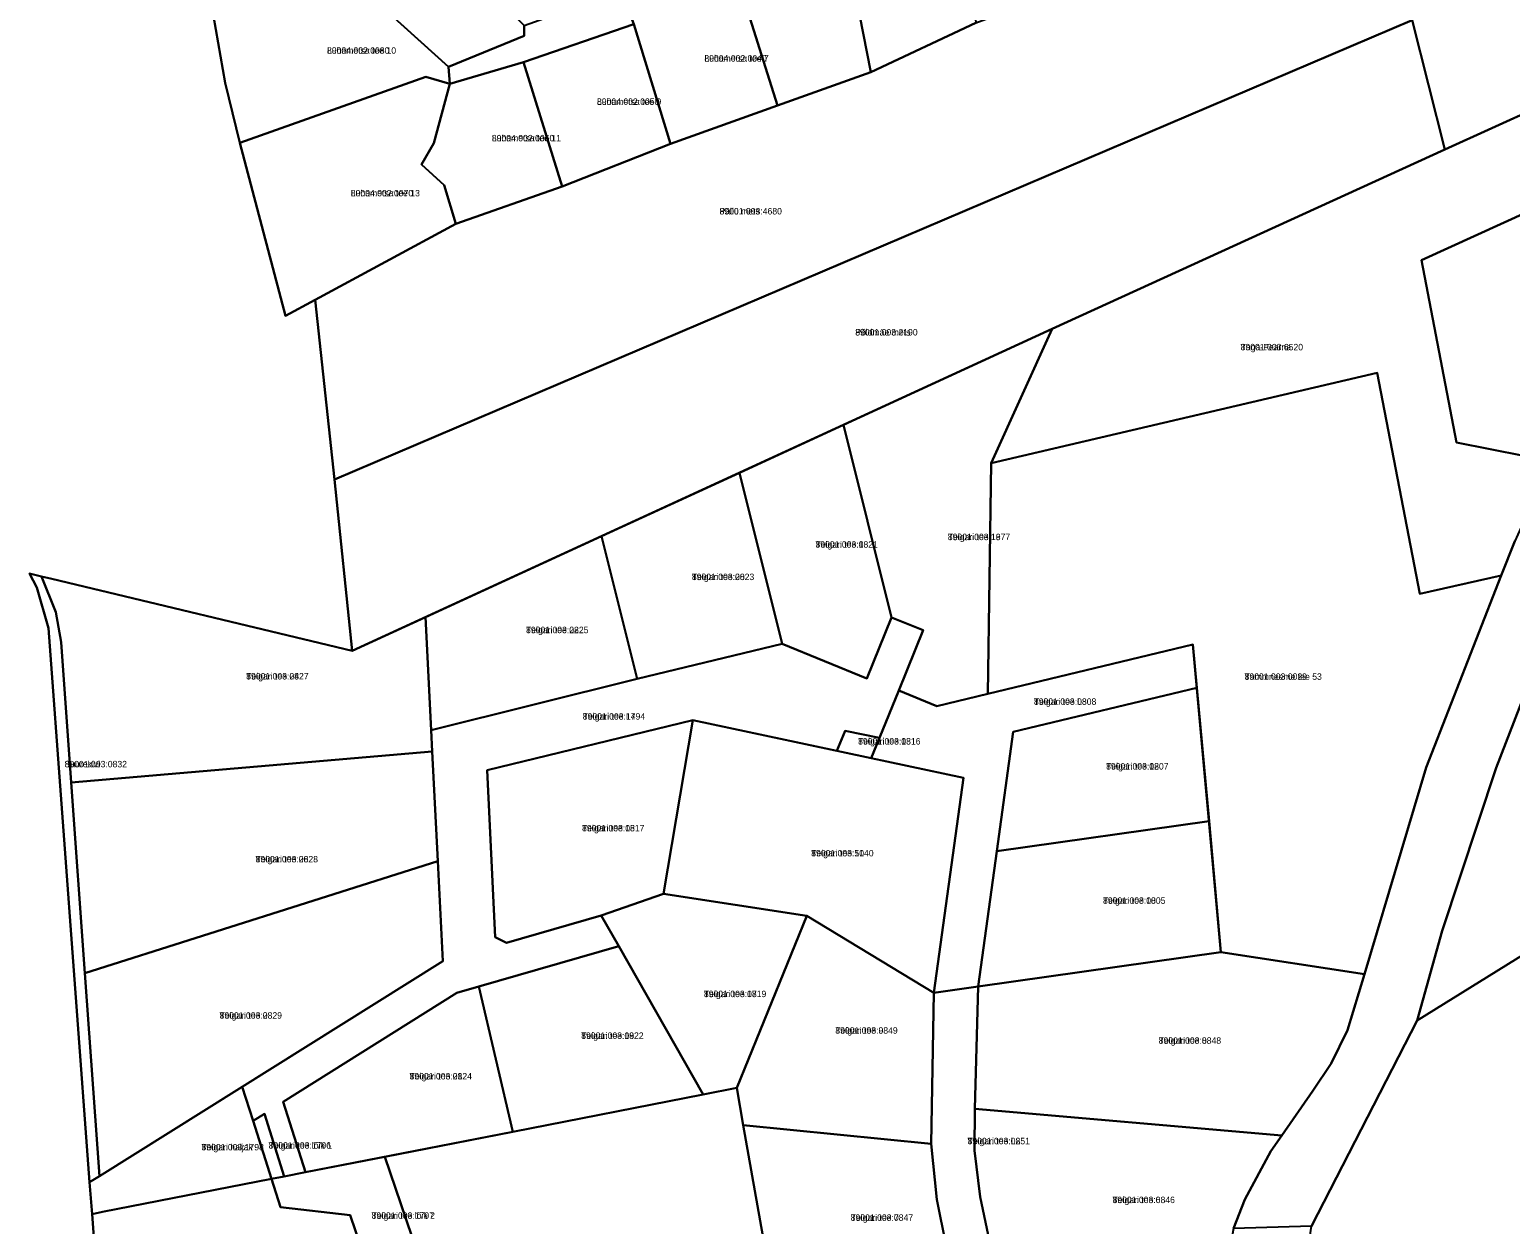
# Model space of a CAD drawing. Extents: x 526849 to 562296, y 6591741 to 6618546.
# Drawn here: x 550018.4 to 550362.6, y 6600097 to 6600374.7 of the extents above; entities that cross this region are included whole.
import ezdxf

# ---------------------------------------------------------------- set-up
doc = ezdxf.new("R2010")
doc.units = 0
for name, color, linetype in [('L_AADRESS', 7, 'Continuous'), ('PIIR', 7, 'Continuous'), ('TUNNUS', 7, 'Continuous')]:
    doc.layers.add(name, color=color, linetype=linetype)

msp = doc.modelspace()

# ---------------------------------------------------------------- linework, layer by layer
at = {"layer": 'PIIR'}
for points in [[(550249.26, 6600425.76), (550265.94, 6600425), (550255, 6600419.5), (550235.44, 6600407.7), (550207.9, 6600395.6), (550183, 6600386.28), (550158.2, 6600377.51), (550158.85, 6600375.92), (550133.21, 6600367.07), (550116.05, 6600362.05), (550115.75, 6600365.97), (550133.31, 6600373.21), (550133.35, 6600375.57), (550153.45, 6600382.81), (550182.4, 6600393.61), (550211.07, 6600404.26), (550242.97, 6600417.6)], [(550339.75, 6600376.84), (550332.93, 6600380.4), (550319.23, 6600414.2), (550332.28, 6600408.14), (550340.91, 6600403.13), (550357.2, 6600391.18), (550371.39, 6600377.66), (550407.54, 6600328.21), (550407.35, 6600320.73), (550398.57, 6600304), (550397.5, 6600305.92), (550369.19, 6600356.67), (550347.32, 6600346.75)], [(550207.9, 6600395.6), (550235.44, 6600407.7), (550238.32, 6600376.21), (550213.89, 6600364.73)], [(550081.8, 6600388.68), (550081.1, 6600389.75), (550077.8, 6600388.85), (550061.18, 6600377.78), (550063.87, 6600400.52), (550076.6, 6600399.52), (550081.45, 6600396.3), (550107.1, 6600401.75), (550133.35, 6600375.57), (550133.31, 6600373.21), (550115.75, 6600365.97), (550092.01, 6600387.57)], [(550183, 6600386.28), (550207.9, 6600395.6), (550213.89, 6600364.73), (550192.26, 6600357.01)], [(550332.93, 6600380.4), (550339.75, 6600376.84), (550089.28, 6600270.08), (550084.78, 6600311.87), (550117.45, 6600329.52), (550142.15, 6600338.17), (550167.33, 6600348.08), (550192.26, 6600357.01), (550213.89, 6600364.73), (550238.32, 6600376.21), (550262.6, 6600385.14), (550289.98, 6600393.31)], [(550063.88, 6600362.28), (550061.18, 6600377.78), (550077.8, 6600388.85), (550081.1, 6600389.75), (550081.8, 6600388.68), (550092.01, 6600387.57), (550115.75, 6600365.97), (550116.05, 6600362.05), (550110.48, 6600363.64), (550067.27, 6600348.36)], [(550158.85, 6600375.92), (550158.2, 6600377.51), (550183, 6600386.28), (550192.26, 6600357.01), (550167.33, 6600348.08)], [(550089.28, 6600270.08), (550339.75, 6600376.84), (550347.32, 6600346.75), (550256.06, 6600305.08), (550093.37, 6600230.28)], [(550133.21, 6600367.07), (550158.85, 6600375.92), (550167.33, 6600348.08), (550142.15, 6600338.17)], [(550114.78, 6600338.46), (550109.52, 6600343.3), (550112.35, 6600348.22), (550116.05, 6600362.05), (550133.21, 6600367.07), (550142.15, 6600338.17), (550117.45, 6600329.52)], [(550077.88, 6600308.14), (550067.27, 6600348.36), (550110.48, 6600363.64), (550116.05, 6600362.05), (550112.35, 6600348.22), (550109.52, 6600343.3), (550114.78, 6600338.46), (550117.45, 6600329.52), (550084.78, 6600311.87)], [(550256.06, 6600305.08), (550347.32, 6600346.75), (550369.19, 6600356.67), (550379.48, 6600338.22), (550341.87, 6600321.05), (550350.04, 6600278.7), (550373.54, 6600274.02), (550367.76, 6600265.07), (550363.56, 6600255.75), (550360.43, 6600247.81), (550341.5, 6600243.55), (550331.56, 6600294.86), (550241.92, 6600273.87)], [(550341.87, 6600321.05), (550379.48, 6600338.22), (550397.5, 6600305.92), (550392.58, 6600297.91), (550387.4, 6600290.9), (550380.63, 6600282.9), (550373.54, 6600274.02), (550350.04, 6600278.7)], [(550207.54, 6600282.77), (550256.06, 6600305.08), (550241.92, 6600273.87), (550241.13, 6600220.3), (550229.22, 6600217.44), (550220.39, 6600221.04), (550226.11, 6600235.07), (550218.75, 6600238.04)], [(550331.56, 6600294.86), (550341.5, 6600243.55), (550360.43, 6600247.81), (550342.99, 6600203.12), (550328.61, 6600155.09), (550295.29, 6600160.27), (550288.75, 6600231.72), (550241.13, 6600220.3), (550241.92, 6600273.87)], [(550346.73, 6600165.18), (550359.28, 6600203.09), (550377.38, 6600249.91), (550381, 6600257.95), (550385.31, 6600264.77), (550399.16, 6600281.58), (550405.98, 6600291.04), (550425.02, 6600257.79), (550450.69, 6600212.44), (550340.86, 6600144.37)], [(550207.54, 6600282.77), (550218.75, 6600238.04), (550213.01, 6600223.8), (550193.3, 6600231.9), (550183.36, 6600271.66)], [(550183.36, 6600271.66), (550193.3, 6600231.9), (550159.64, 6600223.79), (550151.34, 6600256.93)], [(550151.34, 6600256.93), (550159.64, 6600223.79), (550111.73, 6600211.8), (550110.4, 6600238.11)], [(550018.41, 6600248.21), (550021.16, 6600247.55), (550024.5, 6600239.28), (550025.73, 6600232.3), (550028.1, 6600199.67), (550031.27, 6600155.36), (550034.67, 6600108.2), (550032.36, 6600106.76), (550022.81, 6600235.54), (550020.06, 6600244.96)], [(550021.16, 6600247.55), (550023.54, 6600246.98), (550093.37, 6600230.28), (550110.4, 6600238.11), (550111.73, 6600211.8), (550111.97, 6600206.84), (550028.1, 6600199.67), (550025.73, 6600232.3), (550024.5, 6600239.28)], [(550111.73, 6600211.8), (550159.64, 6600223.79), (550193.3, 6600231.9), (550213.01, 6600223.8), (550218.75, 6600238.04), (550226.11, 6600235.07), (550220.39, 6600221.04), (550215.9, 6600210.02), (550207.94, 6600211.68), (550206.03, 6600207.01), (550172.52, 6600214.17), (550124.72, 6600202.51), (550126.63, 6600163.75), (550129.22, 6600162.42), (550151.23, 6600168.79), (550155.36, 6600161.66), (550122.78, 6600152.22), (550117.73, 6600150.76), (550077.32, 6600125.47), (550082.51, 6600109.07), (550077.57, 6600108.11), (550072.97, 6600122.66), (550070.34, 6600121.01), (550067.82, 6600128.96), (550114.43, 6600158.14), (550113.26, 6600181.36), (550111.97, 6600206.84)], [(550220.39, 6600221.04), (550229.22, 6600217.44), (550241.13, 6600220.3), (550288.75, 6600231.72), (550289.67, 6600221.66), (550247, 6600211.42), (550243.18, 6600183.69), (550238.86, 6600152.27), (550228.56, 6600150.81), (550235.42, 6600200.73), (550213.98, 6600205.31), (550215.9, 6600210.02)], [(550247, 6600211.42), (550289.67, 6600221.66), (550292.51, 6600190.68), (550243.18, 6600183.69)], [(550172.52, 6600214.17), (550165.74, 6600173.81), (550151.23, 6600168.79), (550129.22, 6600162.42), (550126.63, 6600163.75), (550124.72, 6600202.51)], [(550235.42, 6600200.73), (550228.56, 6600150.81), (550199.02, 6600168.69), (550165.74, 6600173.81), (550172.52, 6600214.17)], [(550207.94, 6600211.68), (550215.9, 6600210.02), (550213.98, 6600205.31), (550206.03, 6600207.01)], [(550111.97, 6600206.84), (550113.26, 6600181.36), (550031.27, 6600155.36), (550028.1, 6600199.67)], [(550243.18, 6600183.69), (550292.51, 6600190.68), (550295.29, 6600160.27), (550238.86, 6600152.27)], [(550113.26, 6600181.36), (550114.43, 6600158.14), (550034.67, 6600108.2), (550031.27, 6600155.36)], [(550165.74, 6600173.81), (550199.02, 6600168.69), (550182.75, 6600128.69), (550174.93, 6600127.16), (550155.36, 6600161.66), (550151.23, 6600168.79)], [(550199.02, 6600168.69), (550228.56, 6600150.81), (550227.9, 6600115.67), (550184.28, 6600120.04), (550182.75, 6600128.69)], [(550155.36, 6600161.66), (550174.93, 6600127.16), (550130.68, 6600118.5), (550122.78, 6600152.22)], [(550238.86, 6600152.27), (550295.29, 6600160.27), (550328.61, 6600155.09), (550324.71, 6600142.09), (550320.87, 6600134.38), (550316.64, 6600128.03), (550309.41, 6600117.61), (550238.09, 6600123.85)], [(550122.78, 6600152.22), (550130.68, 6600118.5), (550082.51, 6600109.07), (550077.32, 6600125.47), (550117.73, 6600150.76)], [(550228.56, 6600150.81), (550238.86, 6600152.27), (550238.09, 6600123.85), (550237.98, 6600114.14), (550239.3, 6600103.36), (550241.81, 6600091.61), (550244.89, 6600079.97), (550234.75, 6600079.12), (550231.44, 6600091.98), (550229.26, 6600102.74), (550227.9, 6600115.67)], [(550032.36, 6600106.76), (550034.67, 6600108.2), (550067.82, 6600128.96), (550070.34, 6600121.01), (550074.61, 6600107.53), (550035.36, 6600099.85), (550032.91, 6600099.37)], [(550100.93, 6600112.68), (550130.68, 6600118.5), (550174.93, 6600127.16), (550182.75, 6600128.69), (550184.28, 6600120.04), (550192.15, 6600075.55), (550193.9, 6600065.64), (550119.73, 6600057.62)], [(550070.34, 6600121.01), (550072.97, 6600122.66), (550077.57, 6600108.11), (550074.61, 6600107.53)], [(550238.09, 6600123.85), (550309.41, 6600117.61), (550306.9, 6600113.99), (550300.87, 6600102.74), (550298.22, 6600096), (550295.98, 6600084.25), (550244.89, 6600079.97), (550241.81, 6600091.61), (550239.3, 6600103.36), (550237.98, 6600114.14)], [(550184.28, 6600120.04), (550227.9, 6600115.67), (550229.26, 6600102.74), (550231.44, 6600091.98), (550234.75, 6600079.12), (550192.15, 6600075.55)], [(550074.61, 6600107.53), (550077.57, 6600108.11), (550082.51, 6600109.07), (550100.93, 6600112.68), (550119.73, 6600057.62), (550121.18, 6600045.71), (550109.26, 6600044.26), (550107.97, 6600054.93), (550092.87, 6600099.14), (550076.69, 6600100.94)], [(550032.91, 6600099.37), (550035.36, 6600099.85), (550074.61, 6600107.53), (550076.69, 6600100.94), (550092.87, 6600099.14), (550107.97, 6600054.93), (550039.18, 6600048.54), (550036.7, 6600048.31)]]:
    msp.add_lwpolyline(points, close=True, dxfattribs=at)
for points in [[(550061.18, 6600377.78), (550063.88, 6600362.28), (550067.27, 6600348.36), (550077.88, 6600308.14), (550084.78, 6600311.87), (550089.28, 6600270.08), (550093.37, 6600230.28), (550023.54, 6600246.98), (550021.16, 6600247.55), (550018.41, 6600248.21), (550020.06, 6600244.96), (550022.81, 6600235.54), (550032.36, 6600106.76), (550032.91, 6600099.37), (550036.7, 6600048.31), (550039.93, 6600004.71), (550043.6, 6599955.19), (550045.23, 6599952.13), (550048.7, 6599952.1), (550120.44, 6599951.5), (550134.04, 6599819.27)], [(550377.38, 6600249.91), (550359.28, 6600203.09), (550346.73, 6600165.18), (550340.86, 6600144.37), (550316.35, 6600096.59), (550298.22, 6600096), (550300.87, 6600102.74), (550306.9, 6600113.99), (550309.41, 6600117.61), (550316.64, 6600128.03), (550320.87, 6600134.38), (550324.71, 6600142.09), (550328.61, 6600155.09), (550342.99, 6600203.12), (550360.43, 6600247.81), (550363.56, 6600255.75)], [(550340.3, 6599825.47), (550334.89, 6599838.9), (550326.34, 6599859.93), (550323.11, 6599868.31), (550313.42, 6599918.83), (550313.3, 6599966.14), (550313.51, 6600002.73), (550312.91, 6600030.33), (550312.91, 6600073.82), (550316.35, 6600096.59), (550340.86, 6600144.37), (550450.69, 6600212.44)]]:
    msp.add_lwpolyline(points, dxfattribs=at)

# ---------------------------------------------------------------- texts
at = {"layer": 'L_AADRESS'}
for s, p in [('Luhametsa tee 10', (550087.53, 6600369.05)), ('Luhametsa tee 7', (550175.23, 6600367.22)), ('Luhametsa tee 9', (550150.27, 6600357.16)), ('Luhametsa tee 11', (550125.84, 6600348.68)), ('Luhametsa tee 13', (550093.05, 6600335.89)), ('Pällu mets', (550178.75, 6600331.69)), ('Põldmäe mets', (550210.29, 6600303.56)), ('Taga-Pearna', (550299.86, 6600300.11)), ('Teigari tee 16', (550231.8, 6600255.99)), ('Teigari tee 18', (550201.05, 6600254.25)), ('Teigari tee 20', (550172.32, 6600246.71)), ('Teigari tee 22', (550133.79, 6600234.37)), ('Teigari tee 24', (550068.75, 6600223.61)), ('Tammneeme tee 53', (550300.78, 6600223.53)), ('Teigari tee L3', (550251.82, 6600217.72)), ('Teigari tee L4', (550146.96, 6600214.28)), ('Teigari tee 13', (550210.96, 6600208.49)), ('Suurekivi', (550026.54, 6600203.19)), ('Teigari tee 12', (550268.6, 6600202.68)), ('Teigari tee 15', (550146.8, 6600188.3)), ('Teigari tee 11', (550200.06, 6600182.49)), ('Teigari tee 26', (550070.93, 6600181.1)), ('Teigari tee 10', (550267.88, 6600171.48)), ('Teigari tee 17', (550175.12, 6600149.78)), ('Teigari tee 28', (550062.56, 6600144.78)), ('Teigari tee 9', (550205.66, 6600141.29)), ('Teigari tee 19', (550146.61, 6600140.08)), ('Teigari tee 8', (550280.82, 6600138.94)), ('Teigari tee 21', (550106.71, 6600130.65)), ('Teigari haljak', (550058.35, 6600114.17)), ('Teigari tee lõik 1', (550073.96, 6600114.57)), ('Teigari tee L2', (550236.39, 6600115.59)), ('Teigari tee 6', (550270.08, 6600101.91)), ('Teigari tee lõik 2', (550097.89, 6600098.26)), ('Teigari tee 7', (550209.24, 6600097.79))]:
    msp.add_text(s, height=1.5, dxfattribs=at).set_placement(p)
at = {"layer": 'TUNNUS'}
for s, p in [('89004:002:0080', (550087.53, 6600369.05)), ('89004:002:0040', (550175.23, 6600367.22)), ('89004:002:0050', (550150.27, 6600357.16)), ('89004:002:0060', (550125.84, 6600348.68)), ('89004:002:0070', (550093.05, 6600335.89)), ('89001:003:4680', (550178.75, 6600331.69)), ('89001:003:2190', (550210.29, 6600303.56)), ('89001:003:6520', (550299.86, 6600300.11)), ('89001:003:1977', (550231.8, 6600255.99)), ('89001:003:0821', (550201.05, 6600254.25)), ('89001:003:0823', (550172.32, 6600246.71)), ('89001:003:0825', (550133.79, 6600234.37)), ('89001:003:0827', (550068.75, 6600223.61)), ('89001:003:0029', (550300.78, 6600223.53)), ('89001:003:0808', (550251.82, 6600217.72)), ('89001:003:1794', (550146.96, 6600214.28)), ('89001:003:0816', (550210.96, 6600208.49)), ('89001:003:0832', (550026.54, 6600203.19)), ('89001:003:0807', (550268.6, 6600202.68)), ('89001:003:0817', (550146.8, 6600188.3)), ('89001:003:0828', (550070.93, 6600181.1)), ('89001:003:5040', (550200.06, 6600182.49)), ('89001:003:0805', (550267.88, 6600171.48)), ('89001:003:0819', (550175.12, 6600149.78)), ('89001:003:0829', (550062.56, 6600144.78)), ('89001:003:0849', (550205.66, 6600141.29)), ('89001:003:0822', (550146.61, 6600140.08)), ('89001:003:0848', (550280.82, 6600138.94)), ('89001:003:0824', (550106.71, 6600130.65)), ('89001:003:1798', (550058.35, 6600114.17)), ('89001:003:1796', (550073.96, 6600114.57)), ('89001:003:0851', (550236.39, 6600115.59)), ('89001:003:0846', (550270.08, 6600101.91)), ('89001:003:1797', (550097.89, 6600098.26)), ('89001:003:0847', (550209.24, 6600097.79))]:
    msp.add_text(s, height=1.5, dxfattribs=at).set_placement(p)

doc.saveas('drawing.dxf')
